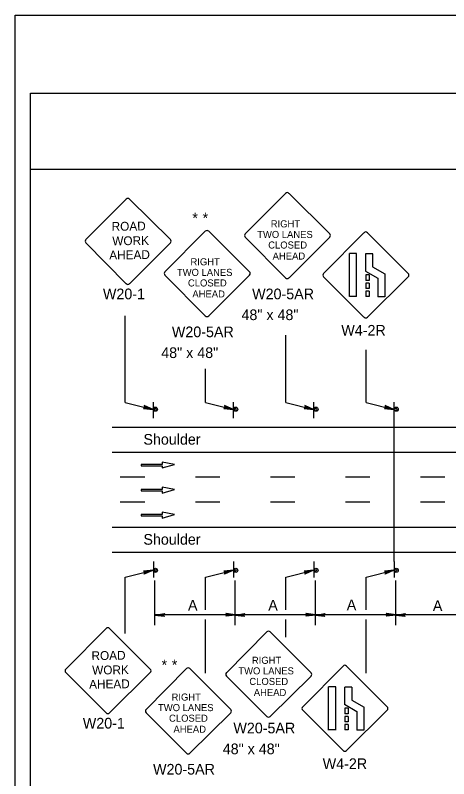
# Model space of a CAD drawing. Extents: x -14145 to -13662, y 30244 to 30661.
# Drawn here: x -13926.17 to -13917.65, y 30381.29 to 30396.31 of the extents above; entities that cross this region are included whole.
import ezdxf

# ---------------------------------------------------------------- set-up
doc = ezdxf.new("R2010")
doc.units = 0
for name, color, linetype in [('1', 7, 'Continuous'), ('10', 7, 'Continuous'), ('2', 7, 'Continuous'), ('61', 7, 'Continuous')]:
    doc.layers.add(name, color=color, linetype=linetype)

msp = doc.modelspace()

# ---------------------------------------------------------------- linework, layer by layer
at = {"layer": '1'}
for p, q in [((-13921.651, 30392.009), (-13920.856, 30392.804)), ((-13920.789, 30392.804), (-13919.987, 30392.009)), ((-13924.786, 30391.895), (-13923.991, 30392.69)), ((-13923.925, 30392.69), (-13923.122, 30391.895)), ((-13923.23, 30391.263), (-13922.435, 30392.058)), ((-13922.368, 30392.058), (-13921.566, 30391.263)), ((-13919.314, 30392.03), (-13920.109, 30391.227)), ((-13918.444, 30391.227), (-13919.247, 30392.03)), ((-13923.991, 30391.026), (-13924.786, 30391.829)), ((-13923.122, 30391.829), (-13923.925, 30391.026)), ((-13920.856, 30391.14), (-13921.651, 30391.943)), ((-13919.986, 30391.943), (-13920.789, 30391.14)), ((-13919.606, 30391.619), (-13919.606, 30390.772)), ((-13919.46, 30391.621), (-13919.601, 30391.621)), ((-13919.465, 30391.619), (-13919.465, 30390.772)), ((-13919.286, 30391.614), (-13919.286, 30391.276)), ((-13919.14, 30391.616), (-13919.281, 30391.616)), ((-13919.145, 30391.614), (-13919.145, 30391.359)), ((-13919.285, 30391.276), (-13919.043, 30391.138)), ((-13919.144, 30391.359), (-13918.902, 30391.221)), ((-13918.903, 30391.22), (-13918.903, 30390.767)), ((-13922.435, 30390.394), (-13923.23, 30391.197)), ((-13921.565, 30391.197), (-13922.368, 30390.394)), ((-13920.109, 30391.161), (-13919.314, 30390.366)), ((-13919.28, 30391.2), (-13919.28, 30391.092)), ((-13919.215, 30391.2), (-13919.28, 30391.2)), ((-13919.215, 30391.092), (-13919.28, 30391.092)), ((-13919.247, 30390.366), (-13918.445, 30391.161)), ((-13919.215, 30391.2), (-13919.215, 30391.092)), ((-13919.044, 30391.137), (-13919.044, 30390.767)), ((-13919.28, 30391.039), (-13919.28, 30390.934)), ((-13919.215, 30391.039), (-13919.28, 30391.039)), ((-13919.215, 30390.934), (-13919.28, 30390.934)), ((-13919.215, 30391.039), (-13919.215, 30390.934)), ((-13919.46, 30390.775), (-13919.601, 30390.775)), ((-13919.215, 30390.882), (-13919.28, 30390.882)), ((-13919.28, 30390.882), (-13919.28, 30390.777)), ((-13919.215, 30390.777), (-13919.28, 30390.777)), ((-13919.215, 30390.882), (-13919.215, 30390.777)), ((-13918.903, 30390.768), (-13919.044, 30390.768)), ((-13924.009, 30388.691), (-13924.009, 30390.397)), ((-13920.851, 30388.691), (-13920.851, 30390.011)), ((-13919.272, 30388.691), (-13919.272, 30389.724)), ((-13922.43, 30388.691), (-13922.43, 30389.351)), ((-13924.01, 30388.691), (-13923.463, 30388.551)), ((-13923.457, 30388.384), (-13923.457, 30388.696)), ((-13923.457, 30388.384), (-13923.457, 30388.696)), ((-13922.431, 30388.691), (-13921.884, 30388.551)), ((-13921.878, 30388.384), (-13921.878, 30388.696)), ((-13921.878, 30388.384), (-13921.878, 30388.696)), ((-13920.852, 30388.691), (-13920.305, 30388.551)), ((-13920.299, 30388.384), (-13920.299, 30388.696)), ((-13920.299, 30388.384), (-13920.299, 30388.696)), ((-13919.273, 30388.691), (-13918.726, 30388.551)), ((-13918.72, 30388.384), (-13918.72, 30388.696)), ((-13918.72, 30388.384), (-13918.72, 30388.696)), ((-13918.719, 30385.56), (-13918.719, 30388.384)), ((-13924.267, 30388.202), (-13896.965, 30388.202)), ((-13924.267, 30387.71), (-13896.965, 30387.71)), ((-13923.285, 30387.468), (-13923.699, 30387.468)), ((-13923.699, 30387.468), (-13923.699, 30387.446)), ((-13923.041, 30387.467), (-13923.285, 30387.513)), ((-13923.285, 30387.513), (-13923.285, 30387.468)), ((-13923.283, 30387.401), (-13923.041, 30387.467)), ((-13923.699, 30387.446), (-13923.283, 30387.446)), ((-13923.283, 30387.446), (-13923.283, 30387.401)), ((-13923.627, 30387.218), (-13924.107, 30387.218)), ((-13922.151, 30387.218), (-13922.631, 30387.218)), ((-13920.675, 30387.218), (-13921.155, 30387.218)), ((-13919.199, 30387.218), (-13919.679, 30387.218)), ((-13917.723, 30387.218), (-13918.203, 30387.218)), ((-13923.041, 30386.975), (-13923.285, 30387.021)), ((-13923.285, 30387.021), (-13923.285, 30386.976)), ((-13923.285, 30386.976), (-13923.699, 30386.976)), ((-13923.699, 30386.976), (-13923.699, 30386.954)), ((-13923.699, 30386.954), (-13923.283, 30386.954)), ((-13923.283, 30386.909), (-13923.041, 30386.975)), ((-13923.283, 30386.954), (-13923.283, 30386.909)), ((-13923.627, 30386.726), (-13924.107, 30386.726)), ((-13922.151, 30386.726), (-13922.631, 30386.726)), ((-13920.675, 30386.726), (-13921.155, 30386.726)), ((-13919.199, 30386.726), (-13919.679, 30386.726)), ((-13917.723, 30386.726), (-13918.203, 30386.726)), ((-13923.285, 30386.484), (-13923.699, 30386.484)), ((-13923.699, 30386.484), (-13923.699, 30386.462)), ((-13923.699, 30386.462), (-13923.283, 30386.462)), ((-13923.041, 30386.483), (-13923.285, 30386.529)), ((-13923.285, 30386.529), (-13923.285, 30386.484)), ((-13923.283, 30386.417), (-13923.041, 30386.483)), ((-13923.283, 30386.462), (-13923.283, 30386.417)), ((-13924.267, 30386.234), (-13908.87, 30386.234)), ((-13924.267, 30385.742), (-13896.965, 30385.742)), ((-13923.457, 30385.56), (-13923.457, 30385.248)), ((-13923.457, 30385.56), (-13923.457, 30385.248)), ((-13921.878, 30385.56), (-13921.878, 30385.248)), ((-13921.878, 30385.56), (-13921.878, 30385.248)), ((-13920.299, 30385.56), (-13920.299, 30385.248)), ((-13920.299, 30385.56), (-13920.299, 30385.248)), ((-13918.72, 30385.56), (-13918.72, 30385.248)), ((-13918.72, 30385.56), (-13918.72, 30385.248)), ((-13924.01, 30385.253), (-13923.463, 30385.393)), ((-13922.431, 30385.253), (-13921.884, 30385.393)), ((-13920.852, 30385.253), (-13920.305, 30385.393)), ((-13919.273, 30385.253), (-13918.726, 30385.393)), ((-13924.01, 30384.144), (-13924.009, 30385.253)), ((-13922.431, 30384.609), (-13922.43, 30385.253)), ((-13920.852, 30384.609), (-13920.851, 30385.253)), ((-13919.273, 30384.609), (-13919.272, 30385.253)), ((-13923.427, 30384.311), (-13923.427, 30385.185)), ((-13921.848, 30384.311), (-13921.848, 30385.185)), ((-13920.269, 30384.311), (-13920.269, 30385.185)), ((-13918.69, 30384.311), (-13918.69, 30385.185)), ((-13921.848, 30384.515), (-13923.427, 30384.515)), ((-13920.269, 30384.515), (-13921.848, 30384.515)), ((-13918.69, 30384.515), (-13920.269, 30384.515)), ((-13917.111, 30384.515), (-13918.69, 30384.515)), ((-13922.432, 30383.365), (-13922.431, 30384.422)), ((-13920.852, 30384.071), (-13920.852, 30384.422)), ((-13919.274, 30383.365), (-13919.273, 30384.422)), ((-13924.387, 30384.246), (-13925.182, 30383.443)), ((-13923.518, 30383.443), (-13924.321, 30384.246)), ((-13921.225, 30384.177), (-13922.02, 30383.374)), ((-13920.355, 30383.374), (-13921.158, 30384.177)), ((-13922.805, 30383.454), (-13923.6, 30382.651)), ((-13921.935, 30382.651), (-13922.738, 30383.454)), ((-13919.725, 30383.505), (-13920.52, 30382.702)), ((-13918.855, 30382.702), (-13919.658, 30383.505)), ((-13925.182, 30383.377), (-13924.387, 30382.582)), ((-13924.321, 30382.582), (-13923.518, 30383.377)), ((-13922.02, 30383.308), (-13921.225, 30382.513)), ((-13921.158, 30382.513), (-13920.356, 30383.308)), ((-13920.017, 30383.094), (-13920.017, 30382.247)), ((-13919.871, 30383.097), (-13920.012, 30383.097)), ((-13919.876, 30383.094), (-13919.876, 30382.247)), ((-13919.697, 30383.089), (-13919.697, 30382.751)), ((-13919.551, 30383.092), (-13919.693, 30383.092)), ((-13919.556, 30383.089), (-13919.556, 30382.834)), ((-13919.555, 30382.835), (-13919.313, 30382.696)), ((-13919.696, 30382.752), (-13919.454, 30382.613)), ((-13919.691, 30382.676), (-13919.691, 30382.567)), ((-13919.626, 30382.676), (-13919.691, 30382.676)), ((-13919.626, 30382.676), (-13919.626, 30382.567)), ((-13919.314, 30382.695), (-13919.314, 30382.242)), ((-13923.6, 30382.585), (-13922.805, 30381.79)), ((-13922.738, 30381.79), (-13921.936, 30382.585)), ((-13920.52, 30382.636), (-13919.725, 30381.841)), ((-13919.626, 30382.567), (-13919.691, 30382.567)), ((-13919.691, 30382.515), (-13919.691, 30382.41)), ((-13919.626, 30382.515), (-13919.691, 30382.515)), ((-13919.658, 30381.841), (-13918.856, 30382.636)), ((-13919.626, 30382.515), (-13919.626, 30382.41)), ((-13919.455, 30382.612), (-13919.455, 30382.242)), ((-13919.626, 30382.41), (-13919.691, 30382.41)), ((-13919.626, 30382.357), (-13919.691, 30382.357)), ((-13919.691, 30382.357), (-13919.691, 30382.252)), ((-13919.626, 30382.357), (-13919.626, 30382.252)), ((-13919.871, 30382.25), (-13920.012, 30382.25)), ((-13919.626, 30382.252), (-13919.691, 30382.252)), ((-13919.314, 30382.243), (-13919.455, 30382.243))]:
    msp.add_line(p, q, dxfattribs=at)
for points in [[(-13923.643, 30388.575), (-13923.631, 30388.587), (-13923.463, 30388.551), (-13923.643, 30388.575), (-13923.649, 30388.569), (-13923.463, 30388.551), (-13923.625, 30388.605), (-13923.631, 30388.617), (-13923.463, 30388.551), (-13923.637, 30388.629), (-13923.631, 30388.617)], [(-13922.064, 30388.575), (-13922.052, 30388.587), (-13921.884, 30388.551), (-13922.064, 30388.575), (-13922.07, 30388.569), (-13921.884, 30388.551), (-13922.046, 30388.605), (-13922.052, 30388.617), (-13921.884, 30388.551), (-13922.058, 30388.629), (-13922.052, 30388.617)], [(-13920.485, 30388.575), (-13920.473, 30388.587), (-13920.305, 30388.551), (-13920.485, 30388.575), (-13920.491, 30388.569), (-13920.305, 30388.551), (-13920.467, 30388.605), (-13920.473, 30388.617), (-13920.305, 30388.551), (-13920.479, 30388.629), (-13920.473, 30388.617)], [(-13918.906, 30388.575), (-13918.894, 30388.587), (-13918.726, 30388.551), (-13918.906, 30388.575), (-13918.912, 30388.569), (-13918.726, 30388.551), (-13918.888, 30388.605), (-13918.894, 30388.617), (-13918.726, 30388.551), (-13918.9, 30388.629), (-13918.894, 30388.617)], [(-13923.643, 30385.369), (-13923.631, 30385.357), (-13923.463, 30385.393), (-13923.643, 30385.369), (-13923.649, 30385.375), (-13923.463, 30385.393), (-13923.625, 30385.339), (-13923.631, 30385.327), (-13923.463, 30385.393), (-13923.637, 30385.315), (-13923.631, 30385.327)], [(-13922.064, 30385.369), (-13922.052, 30385.357), (-13921.884, 30385.393), (-13922.064, 30385.369), (-13922.07, 30385.375), (-13921.884, 30385.393), (-13922.046, 30385.339), (-13922.052, 30385.327), (-13921.884, 30385.393), (-13922.058, 30385.315), (-13922.052, 30385.327)], [(-13920.485, 30385.369), (-13920.473, 30385.357), (-13920.305, 30385.393), (-13920.485, 30385.369), (-13920.491, 30385.375), (-13920.305, 30385.393), (-13920.467, 30385.339), (-13920.473, 30385.327), (-13920.305, 30385.393), (-13920.479, 30385.315), (-13920.473, 30385.327)], [(-13918.906, 30385.369), (-13918.894, 30385.357), (-13918.726, 30385.393), (-13918.906, 30385.369), (-13918.912, 30385.375), (-13918.726, 30385.393), (-13918.888, 30385.339), (-13918.894, 30385.327), (-13918.726, 30385.393), (-13918.9, 30385.315), (-13918.894, 30385.327)], [(-13923.247, 30384.485), (-13923.253, 30384.497), (-13923.427, 30384.509), (-13923.247, 30384.485), (-13923.241, 30384.479), (-13923.427, 30384.509), (-13923.253, 30384.515), (-13923.247, 30384.527), (-13923.427, 30384.509), (-13923.241, 30384.539), (-13923.247, 30384.527)], [(-13922.028, 30384.539), (-13922.022, 30384.521), (-13921.848, 30384.515), (-13922.028, 30384.539), (-13922.034, 30384.545), (-13921.848, 30384.515), (-13922.022, 30384.509), (-13922.028, 30384.491), (-13921.848, 30384.515), (-13922.034, 30384.485), (-13922.028, 30384.491)], [(-13921.668, 30384.485), (-13921.674, 30384.497), (-13921.848, 30384.509), (-13921.668, 30384.485), (-13921.662, 30384.479), (-13921.848, 30384.509), (-13921.674, 30384.515), (-13921.668, 30384.527), (-13921.848, 30384.509), (-13921.662, 30384.539), (-13921.668, 30384.527)], [(-13920.449, 30384.539), (-13920.443, 30384.521), (-13920.269, 30384.515), (-13920.449, 30384.539), (-13920.455, 30384.545), (-13920.269, 30384.515), (-13920.443, 30384.509), (-13920.449, 30384.491), (-13920.269, 30384.515), (-13920.455, 30384.485), (-13920.449, 30384.491)], [(-13920.089, 30384.485), (-13920.095, 30384.497), (-13920.269, 30384.509), (-13920.089, 30384.485), (-13920.083, 30384.479), (-13920.269, 30384.509), (-13920.095, 30384.515), (-13920.089, 30384.527), (-13920.269, 30384.509), (-13920.083, 30384.539), (-13920.089, 30384.527)], [(-13918.87, 30384.539), (-13918.864, 30384.521), (-13918.69, 30384.515), (-13918.87, 30384.539), (-13918.876, 30384.545), (-13918.69, 30384.515), (-13918.864, 30384.509), (-13918.87, 30384.491), (-13918.69, 30384.515), (-13918.876, 30384.485), (-13918.87, 30384.491)], [(-13918.51, 30384.485), (-13918.516, 30384.497), (-13918.69, 30384.509), (-13918.51, 30384.485), (-13918.504, 30384.479), (-13918.69, 30384.509), (-13918.516, 30384.515), (-13918.51, 30384.527), (-13918.69, 30384.509), (-13918.504, 30384.539), (-13918.51, 30384.527)]]:
    msp.add_lwpolyline(points, dxfattribs=at)
for centre in [(-13923.417, 30388.557), (-13921.838, 30388.557), (-13920.259, 30388.557), (-13918.68, 30388.557), (-13923.417, 30385.387), (-13921.838, 30385.387), (-13920.259, 30385.387), (-13918.68, 30385.387)]:
    msp.add_circle(centre, 0.0408, dxfattribs=at)
for centre, radius, start, end in [((-13920.823, 30392.771), 0.0465, 45, 135), ((-13923.957, 30392.658), 0.0465, 45, 135), ((-13922.402, 30392.024), 0.0465, 45, 135), ((-13921.618, 30391.975), 0.0465, 135, 225), ((-13920.02, 30391.976), 0.0465, 315, 45), ((-13919.28, 30391.997), 0.0465, 45, 135), ((-13924.752, 30391.862), 0.0465, 135, 225), ((-13923.154, 30391.863), 0.0465, 315, 45), ((-13923.197, 30391.229), 0.0465, 135, 225), ((-13921.599, 30391.229), 0.0465, 315, 45), ((-13920.075, 30391.195), 0.0465, 135, 225), ((-13918.477, 30391.194), 0.0465, 315, 45), ((-13920.823, 30391.173), 0.0465, 225, 315), ((-13923.957, 30391.06), 0.0465, 225, 315), ((-13922.402, 30390.426), 0.0465, 225, 315), ((-13919.28, 30390.399), 0.0465, 225, 315), ((-13923.422, 30388.549), 0.0214, 175.7499, 170.479), ((-13921.843, 30388.549), 0.0214, 175.7499, 170.479), ((-13920.264, 30388.549), 0.0214, 175.7499, 170.479), ((-13918.685, 30388.549), 0.0214, 175.7499, 170.479), ((-13923.422, 30385.395), 0.0214, 189.521, 184.2501), ((-13921.843, 30385.395), 0.0214, 189.521, 184.2501), ((-13920.264, 30385.395), 0.0214, 189.521, 184.2501), ((-13918.685, 30385.395), 0.0214, 189.521, 184.2501), ((-13924.353, 30384.213), 0.0465, 45, 135), ((-13921.192, 30384.144), 0.0465, 45, 135), ((-13925.148, 30383.411), 0.0465, 135, 225), ((-13923.55, 30383.41), 0.0465, 315, 45), ((-13922.772, 30383.421), 0.0465, 45, 135), ((-13919.692, 30383.473), 0.0465, 45, 135), ((-13921.987, 30383.342), 0.0465, 135, 225), ((-13920.389, 30383.341), 0.0465, 315, 45), ((-13923.567, 30382.619), 0.0465, 135, 225), ((-13920.487, 30382.67), 0.0465, 135, 225), ((-13918.889, 30382.67), 0.0465, 315, 45), ((-13924.353, 30382.615), 0.0465, 225, 315), ((-13921.969, 30382.618), 0.0465, 315, 45), ((-13921.192, 30382.546), 0.0465, 225, 315), ((-13922.772, 30381.823), 0.0465, 225, 315), ((-13919.692, 30381.875), 0.0465, 225, 315)]:
    msp.add_arc(centre, radius, start, end, dxfattribs=at)
at = {"layer": '10'}
for p, q in [((-13925.874, 30394.777), (-13894.422, 30394.777)), ((-13925.874, 30372.207), (-13925.874, 30394.777)), ((-13925.874, 30393.277), (-13894.422, 30393.277))]:
    msp.add_line(p, q, dxfattribs=at)
at = {"layer": '61'}
msp.add_lwpolyline([(-13926.174, 30396.307), (-13893.174, 30396.307), (-13893.174, 30370.807), (-13926.174, 30370.807)], close=True, dxfattribs=at)

# ---------------------------------------------------------------- texts
at = {"layer": '1'}
for s, height, p in [('RIGHT', 0.1386, (-13921.148, 30392.134)), ('TWO LANES', 0.1386, (-13921.414, 30391.926)), ('CLOSED', 0.1389, (-13921.198, 30391.718)), ('RIGHT', 0.1386, (-13922.727, 30391.388)), ('AHEAD', 0.139, (-13921.111, 30391.501)), ('TWO LANES', 0.1386, (-13922.993, 30391.18)), ('CLOSED', 0.1389, (-13922.777, 30390.972)), ('AHEAD', 0.139, (-13922.69, 30390.755)), ('RIGHT', 0.1386, (-13921.519, 30383.549)), ('TWO LANES', 0.1386, (-13921.785, 30383.341)), ('CLOSED', 0.1389, (-13921.569, 30383.133)), ('RIGHT', 0.1386, (-13923.099, 30382.826)), ('AHEAD', 0.139, (-13921.482, 30382.916)), ('TWO LANES', 0.1386, (-13923.365, 30382.618)), ('CLOSED', 0.1389, (-13923.149, 30382.41)), ('AHEAD', 0.139, (-13923.062, 30382.193))]:
    msp.add_text(s, height=height, dxfattribs=at).set_placement(p)
for s, height, rotation, p in [('ROAD', 0.1735, 0.7566, (-13924.277, 30392.066)), ('WORK', 0.1733, 0.7588, (-13924.264, 30391.781)), ('AHEAD', 0.1735, 0.7481, (-13924.324, 30391.503)), ('ROAD', 0.1735, 0.7566, (-13924.673, 30383.622)), ('WORK', 0.1733, 0.7588, (-13924.66, 30383.337)), ('AHEAD', 0.1735, 0.7481, (-13924.72, 30383.059))]:
    msp.add_text(s, height=height, rotation=rotation, dxfattribs=at).set_placement(p)
at = {"layer": '2'}
for s, p in [('*', (-13922.691, 30392.212)), ('*', (-13922.489, 30392.212)), ('W20-1', (-13924.449, 30390.72)), ('W20-5AR', (-13921.514, 30390.72)), ('48" x 48"', (-13921.723, 30390.31)), ('W20-5AR', (-13923.093, 30389.974)), ('W4-2R', (-13919.76, 30390.005)), ('48" x 48"', (-13923.302, 30389.564)), ('Shoulder', (-13923.653, 30387.86)), ('Shoulder', (-13923.653, 30385.892)), ('A', (-13922.776, 30384.596)), ('A', (-13921.197, 30384.596)), ('A', (-13919.653, 30384.603)), ('A', (-13917.959, 30384.588)), ('*', (-13923.296, 30383.422)), ('*', (-13923.094, 30383.422)), ('W20-1', (-13924.845, 30382.276)), ('W20-5AR', (-13921.883, 30382.181)), ('48" x 48"', (-13922.092, 30381.771)), ('W4-2R', (-13920.126, 30381.479)), ('W20-5AR', (-13923.463, 30381.37))]:
    msp.add_text(s, height=0.21, dxfattribs=at).set_placement(p)

doc.saveas('drawing.dxf')
